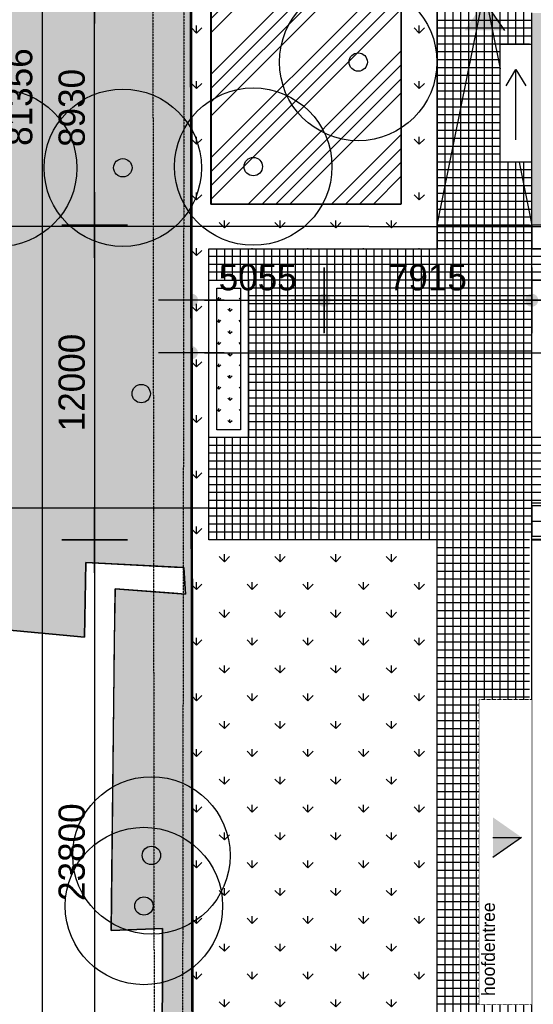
# Model space of a CAD drawing. Header units: millimetres. Extents: x -297000 to 504135, y -166520 to 252050.
# Tile 279 of 416: x -218872 to -199298, y 115711 to 153244. Entities that reach past the tile are written whole.
import ezdxf
from ezdxf.xclip import XClip

# ---------------------------------------------------------------- set-up
doc = ezdxf.new("R2010")
doc.units = ezdxf.units.MM
doc.header["$MEASUREMENT"] = 0
doc.header["$XCLIPFRAME"] = 0
doc.set_wipeout_variables(frame=1)
for name, pattern in [('CENTER', [50.8, 31.75, -6.35, 6.35, -6.35]), ('dSV_DASHED02', [0.9525, 0.635, -0.3175]), ('dSV_DASHED12', [0.5, 0.3, -0.2]), ('dSV_HIDDEN', [0.9525, 0.635, -0.3175]), ('HIDDEN', [0.375, 0.25, -0.125]), ('HIDDENX2', [0.75, 0.5, -0.25])]:
    doc.linetypes.add(name, pattern=pattern)
doc.layers.get('Defpoints').update_dxf_attribs({"color": 6})
for name, color, linetype in [('0-SOLID1', 253, 'Continuous'), ('000_bestrating', 9, 'Continuous'), ('000_bestratinghatch', 251, 'Continuous'), ('000_FRAME_G', 7, 'Continuous'), ('000_green', 52, 'Continuous'), ('000_rooilijnen', 30, 'Continuous'), ('000_straatmeubels', 1, 'Continuous'), ('00waarschijnlijke bouwvlek', 1, 'Continuous'), ('010_D0500_D', 1, 'Continuous'), ('010_T0500_T', 4, 'Continuous'), ('210_WALEX_E', 2, 'Continuous'), ('220_WALIN_G', 1, 'Continuous'), ('ALG_Projectgrens', 3, 'dSV_BLOKLIJN03'), ('MB_bebouwing', 7, 'Continuous'), ('MB_boom', 8, 'Continuous'), ('MB_uitbouw_zwevend', 9, 'dSV_DASHED02'), ('MB_verhard', 8, 'Continuous'), ('NW_Uitgiftegrens_Fictief', 3, 'dSV_HIDDEN')]:
    doc.layers.add(name, color=color, linetype=linetype)
doc.styles.add('VMX 1 SMALL 500', font='unvr55w.TTF', dxfattribs={"height": 500})
doc.styles.add('VMX 2 MEDIUM 500', font='unvr55w.TTF', dxfattribs={"height": 1000})
doc.linetypes.add('dSV_BLOKLIJN03', pattern='A,0,-1,[139,dSV.shx,S=1,R=0,X=0,Y=0],-1.5,[141,dSV.shx,S=1,R=0,X=0,Y=0],-1', length=3.5)
doc.dimstyles.get("Standard").update_dxf_attribs({"dimtxt": 0.18, "dimasz": 0.18, "dimexe": 0.18, "dimexo": 0.0625, "dimgap": 0.09, "dimtad": 0, "dimtih": 1, "dimtoh": 1, "dimdec": 4, "dimzin": 0, "dimdsep": 46, "dimtxsty": 'Standard', "dimcen": 0.09, "dimadec": 0, "dimazin": 0, "dimtfac": 1, "dimtdec": 4, "dimtofl": 0, "dimtmove": 0, "dimatfit": 3, "dimfxl": 0, "dimtolj": 1, "dimtzin": 0, "dimarcsym": 0})
doc.dimstyles.new('VMX 500', dxfattribs={"dimscale": 500, "dimtxt": 1, "dimasz": 1, "dimexe": 2, "dimexo": 2, "dimgap": 0.7, "dimtad": 1, "dimdec": 0, "dimdsep": 46, "dimtxsty": 'VMX 2 MEDIUM 500', "dimblk1": 'VMX-DIM-ARROW', "dimblk2": 'VMX-DIM-ARROW', "dimsah": 1, "dimcen": 1, "dimdle": 2, "dimse1": 1, "dimse2": 1, "dimclrd": 256, "dimclre": 256, "dimclrt": 256, "dimadec": 0, "dimazin": 0, "dimtm": 1e-09, "dimtfac": 1, "dimtdec": 0, "dimtmove": 2, "dimatfit": 2, "dimldrblk": 'VMX-DIM-ARROW', "dimfxl": 0, "dimtolj": 2, "dimlwd": -1, "dimarcsym": 0})

# ---------------------------------------------------------------- blocks, each defined once
blk = doc.blocks.new('Boom')
at = {"color": 1, "linetype": 'ByBlock', "lineweight": -2}
blk.add_circle((0, 0), 0.35, dxfattribs=at)
blk = doc.blocks.new('*D1188')
at = {"layer": '000_FRAME_G', "color": 0, "lineweight": -2}
for p, q in [((-191354, 309839), (-212754, 309839)), ((-212754, 309839), (-212754, 309390)), ((-212754, 308940), (-212754, 309389)), ((-212754, 308939), (-212754, 308939))]:
    blk.add_line(p, q, dxfattribs=at)
at = {"layer": '000_FRAME_G', "color": 0}
for points in [[(-212754, 309839), (-212754, 309839), (-212754, 309839)], [(-212754, 308940), (-212754, 308940), (-212754, 308939)]]:
    blk.add_solid(points, dxfattribs=at)
at = {"layer": 'Defpoints', "color": 0}
for p in [(-212754, 309839), (-191354, 309839), (-212754, 308939)]:
    blk.add_point(p, dxfattribs=at)
at = {"layer": '000_FRAME_G', "color": 0, "insert": (-212754, 309389), "char_height": 0.18, "attachment_point": 5}
blk.add_mtext('\\A1;900.0000', dxfattribs=at)
blk = doc.blocks.new('VMX-DIM-ARROW')
h = blk.add_hatch(color=256)
edge = h.paths.add_edge_path()
edge.add_arc((0, 0), 0.5, 0, 360)
for p, q in [((0, 2.5), (0, -2.5)), ((-2.5, 0), (2.5, 0))]:
    blk.add_line(p, q)
blk = doc.blocks.new('*D867')
at = {"layer": '010_D0500_D'}
blk.add_line((-216017, 144912), (-216017, 133911), dxfattribs=at)
at = {"layer": 'Defpoints', "color": 0}
for p in [(-216017, 145412), (-216017, 133411), (-216017, 133411)]:
    blk.add_point(p, dxfattribs=at)
at = {"layer": '010_D0500_D', "xscale": 500, "yscale": 500, "zscale": 500}
for p, rotation in [((-216017, 145412), 90), ((-216017, 133411), 270)]:
    blk.add_blockref('VMX-DIM-ARROW', p, dxfattribs=dict(at, rotation=rotation))
at = {"layer": '010_D0500_D', "insert": (-216885, 139412), "char_height": 1000, "attachment_point": 5, "rotation": 90, "style": 'VMX 2 MEDIUM 500'}
blk.add_mtext('\\A2;12000', dxfattribs=at)
blk = doc.blocks.new('*D868')
at = {"layer": '010_D0500_D'}
blk.add_line((-216017, 132911), (-216017, 110112), dxfattribs=at)
at = {"layer": 'Defpoints', "color": 0}
for p in [(-216017, 133411), (-216017, 109612), (-211472, 109612)]:
    blk.add_point(p, dxfattribs=at)
at = {"layer": '010_D0500_D', "xscale": 500, "yscale": 500, "zscale": 500}
for p, rotation in [((-216017, 133411), 90), ((-216017, 109612), 270)]:
    blk.add_blockref('VMX-DIM-ARROW', p, dxfattribs=dict(at, rotation=rotation))
at = {"layer": '010_D0500_D', "insert": (-216885, 121511), "char_height": 1000, "attachment_point": 5, "rotation": 90, "style": 'VMX 2 MEDIUM 500'}
blk.add_mtext('\\A2;23800', dxfattribs=at)
blk = doc.blocks.new('*D869')
at = {"layer": '010_D0500_D'}
blk.add_line((-216017, 145915), (-216017, 153845), dxfattribs=at)
at = {"layer": 'Defpoints', "color": 0}
for p in [(-216017, 154345), (-212858, 154345), (-212858, 145415)]:
    blk.add_point(p, dxfattribs=at)
at = {"layer": '010_D0500_D', "xscale": 500, "yscale": 500, "zscale": 500}
for p, rotation in [((-216017, 154345), 90), ((-216017, 145415), 270)]:
    blk.add_blockref('VMX-DIM-ARROW', p, dxfattribs=dict(at, rotation=rotation))
at = {"layer": '010_D0500_D', "insert": (-216885, 149880), "char_height": 1000, "attachment_point": 5, "rotation": 90, "style": 'VMX 2 MEDIUM 500'}
blk.add_mtext('\\A2;8930', dxfattribs=at)
blk = doc.blocks.new('*D870')
at = {"layer": '010_D0500_D'}
blk.add_line((-216017, 154845), (-216017, 164345), dxfattribs=at)
at = {"layer": 'Defpoints', "color": 0}
for p in [(-216017, 164845), (-215634, 164845), (-212858, 154345)]:
    blk.add_point(p, dxfattribs=at)
at = {"layer": '010_D0500_D', "xscale": 500, "yscale": 500, "zscale": 500}
for p, rotation in [((-216017, 164845), 90), ((-216017, 154345), 270)]:
    blk.add_blockref('VMX-DIM-ARROW', p, dxfattribs=dict(at, rotation=rotation))
at = {"layer": '010_D0500_D', "insert": (-216885, 159595), "char_height": 1000, "attachment_point": 5, "rotation": 90, "style": 'VMX 2 MEDIUM 500'}
blk.add_mtext('\\A2;10500', dxfattribs=at)
blk = doc.blocks.new('*D872')
at = {"layer": '010_D0500_D'}
blk.add_line((-206773, 142549), (-199858, 142549), dxfattribs=at)
at = {"layer": 'Defpoints', "color": 0}
for p in [(-199358, 144515), (-207273, 142549), (-199358, 142549)]:
    blk.add_point(p, dxfattribs=at)
at = {"layer": '010_D0500_D', "xscale": 500, "yscale": 500, "zscale": 500, "rotation": 180}
blk.add_blockref('VMX-DIM-ARROW', (-207273, 142549), dxfattribs=at)
at = {"layer": '010_D0500_D', "xscale": 500, "yscale": 500, "zscale": 500}
blk.add_blockref('VMX-DIM-ARROW', (-199358, 142549), dxfattribs=at)
at = {"layer": '010_D0500_D', "insert": (-203315, 143417), "char_height": 1000, "attachment_point": 5, "style": 'VMX 2 MEDIUM 500'}
blk.add_mtext('\\A2;7915', dxfattribs=at)
blk = doc.blocks.new('*D873')
at = {"layer": '010_D0500_D'}
blk.add_line((-198858, 142549), (-176057, 142549), dxfattribs=at)
at = {"layer": 'Defpoints', "color": 0}
for p in [(-199358, 144515), (-175557, 142549), (-175557, 133411)]:
    blk.add_point(p, dxfattribs=at)
at = {"layer": '010_D0500_D', "xscale": 500, "yscale": 500, "zscale": 500, "rotation": 180}
blk.add_blockref('VMX-DIM-ARROW', (-199358, 142549), dxfattribs=at)
at = {"layer": '010_D0500_D', "xscale": 500, "yscale": 500, "zscale": 500}
blk.add_blockref('VMX-DIM-ARROW', (-175557, 142549), dxfattribs=at)
at = {"layer": '010_D0500_D', "insert": (-187458, 143417), "char_height": 1000, "attachment_point": 5, "style": 'VMX 2 MEDIUM 500'}
blk.add_mtext('\\A2;23800', dxfattribs=at)
blk = doc.blocks.new('*D875')
at = {"layer": '010_D0500_D'}
blk.add_line((-211827, 142553), (-207773, 142553), dxfattribs=at)
at = {"layer": 'Defpoints', "color": 0}
for p in [(-207273, 144515), (-212327, 142553), (-207273, 142553)]:
    blk.add_point(p, dxfattribs=at)
at = {"layer": '010_D0500_D', "xscale": 500, "yscale": 500, "zscale": 500, "rotation": 180}
blk.add_blockref('VMX-DIM-ARROW', (-212327, 142553), dxfattribs=at)
at = {"layer": '010_D0500_D', "xscale": 500, "yscale": 500, "zscale": 500}
blk.add_blockref('VMX-DIM-ARROW', (-207273, 142553), dxfattribs=at)
at = {"layer": '010_D0500_D', "insert": (-209800, 143421), "char_height": 1000, "attachment_point": 5, "style": 'VMX 2 MEDIUM 500'}
blk.add_mtext('\\A2;5055', dxfattribs=at)
blk = doc.blocks.new('*D876')
at = {"layer": '010_D0500_D'}
blk.add_line((-211827, 140550), (-167552, 140550), dxfattribs=at)
at = {"layer": 'Defpoints', "color": 0}
for p in [(-212327, 143053), (-167052, 140550), (-167052, 140550)]:
    blk.add_point(p, dxfattribs=at)
at = {"layer": '010_D0500_D', "xscale": 500, "yscale": 500, "zscale": 500, "rotation": 180}
blk.add_blockref('VMX-DIM-ARROW', (-212327, 140550), dxfattribs=at)
at = {"layer": '010_D0500_D', "xscale": 500, "yscale": 500, "zscale": 500}
blk.add_blockref('VMX-DIM-ARROW', (-167052, 140550), dxfattribs=at)
at = {"layer": '010_D0500_D', "insert": (-189690, 141418), "char_height": 1000, "attachment_point": 5, "style": 'VMX 2 MEDIUM 500'}
blk.add_mtext('\\A2;45275', dxfattribs=at)
blk = doc.blocks.new('*D878')
at = {"layer": '010_D0500_D'}
blk.add_line((-218017, 190472), (-218017, 110116), dxfattribs=at)
at = {"layer": 'Defpoints', "color": 0}
for p in [(-218017, 190972), (-218017, 109616), (-214231, 109616)]:
    blk.add_point(p, dxfattribs=at)
at = {"layer": '010_D0500_D', "xscale": 500, "yscale": 500, "zscale": 500}
for p, rotation in [((-218017, 190972), 90), ((-218017, 109616), 270)]:
    blk.add_blockref('VMX-DIM-ARROW', p, dxfattribs=dict(at, rotation=rotation))
at = {"layer": '010_D0500_D', "insert": (-218885, 150294), "char_height": 1000, "attachment_point": 5, "rotation": 90, "style": 'VMX 2 MEDIUM 500'}
blk.add_mtext('\\A2;81356', dxfattribs=at)
blk = doc.blocks.new('1006_X-00.01')
at = {"layer": '0-SOLID1'}
blk.add_hatch(color=251, dxfattribs=at).paths.add_polyline_path([(-212754.267, 330109.40701), (-212754.267, 338199.40701), (-212354.267, 338199.40701), (-212354.267, 338024.40701), (-204854.267, 338024.40701), (-204854.267, 338089.40701), (-204094.267, 338089.40701), (-204094.267, 338024.40701), (-202984.267, 338024.40701), (-202984.267, 338089.40701), (-201854.267, 338089.40701), (-201854.267, 338024.40701), (-199794.267, 338024.40701), (-199794.267, 338089.40701), (-199254.267, 338089.40701), (-199254.267, 338024.40701), (-191754.267, 338024.40701), (-191754.267, 338199.40701), (-191354.267, 338199.40701), (-191354.267, 330398.40701), (-188079.267, 330398.40701), (-188079.267, 330798.40701), (-187729.267, 330798.40701), (-187729.267, 326619.40701), (-187689.267, 326619.40701), (-187689.267, 321419.40701), (-187729.267, 321419.40701), (-187729.267, 317240.40701), (-188079.267, 317240.40701), (-188079.267, 317640.40701), (-191354.267, 317640.40701), (-191354.267, 309839.40701), (-191754.267, 309839.40701), (-191754.267, 310014.40701), (-199254.267, 310014.40701), (-199254.267, 309949.40701), (-200014.267, 309949.40701), (-200014.267, 310014.40701), (-201124.267, 310014.40701), (-201124.267, 309949.40701), (-202984.267, 309949.40701), (-202984.267, 310014.40701), (-204094.267, 310014.40701), (-204094.267, 309949.40701), (-204854.267, 309949.40701), (-204854.267, 310014.40701), (-212354.267, 310014.40701), (-212354.267, 309839.40701), (-212754.267, 309839.40701), (-212754.267, 317929.40701), (-212354.267, 317929.40701), (-212354.267, 317754.40701), (-204854.267, 317754.40701), (-204854.267, 317819.40701), (-204119.267, 317819.40701), (-204119.267, 330219.40701), (-204854.267, 330219.40701), (-204854.267, 330284.40701), (-212354.267, 330284.40701), (-212354.267, 330109.40701)])
at = {"layer": '000_bestratinghatch'}
h = blk.add_hatch(dxfattribs=at)
h.set_pattern_fill('ANSI34', color=256, scale=3000, style=0)
edge = h.paths.add_edge_path()
edge.add_line((-217736.56795, 329270.26098), (-217731.54825, 337395.50391))
edge.add_line((-217731.54825, 337395.50391), (-224988.88208, 337395.50391))
edge.add_line((-224988.88208, 337395.50391), (-224972.3591, 310640.32031))
edge.add_line((-224972.3591, 310640.32031), (-217726.52803, 310640.31011))
edge.add_line((-217726.52803, 310640.31011), (-217726.52803, 318769.40701))
edge.add_line((-217726.52803, 318769.40701), (-220663.19032, 318769.40701))
edge.add_line((-220663.19032, 318769.40701), (-220813.19032, 318769.40701))
edge.add_line((-220813.19032, 318769.40701), (-220813.19032, 329269.40701))
edge.add_line((-220813.19032, 329269.40701), (-217813.19032, 329269.40701))
edge.add_line((-217813.19032, 329269.40701), (-217736.56795, 329270.26098))
edge.add_line((-217736.56795, 329270.26098), (-217731.54825, 337395.50391))
at = {"layer": '000_green'}
h = blk.add_hatch(dxfattribs=at)
h.set_pattern_fill('GRASS', color=253, scale=1500, style=0)
h.paths.add_polyline_path([(-228711.09855, 269039.40701), (-228713.52797, 271731.49049), (-226851.5902, 271726.12726), (-226826.79616, 283022.26754), (-228786.89257, 282944.6657), (-228629.32827, 295974.75294), (-225949.35301, 295776.17649), (-226010.4977, 296784.52233), (-229753.01608, 296981.64206), (-229795.4177, 294135.20532), (-234969.42411, 294619.10375), (-234959.36843, 304710.28787), (-256623.44552, 304731.87572), (-256731.03328, 294377.51312), (-263529.74794, 294327.72333), (-263583.85558, 355692.9706), (-216354.267, 355614.09655), (-216354.267, 355392.6354), (-225792.76075, 355392.6354), (-225675.36385, 274041.8621), (-216354.267, 274038.72552), (-216354.267, 269039.40701)])
h = blk.add_hatch(dxfattribs=at)
h.set_pattern_fill('GRASS', color=253, scale=1500, style=0)
h.paths.add_polyline_path([(-216354.267, 297836.26563), (-225054.267, 297836.26563), (-225054.267, 308939.407), (-216354.267, 308939.407), (-216354.267, 318769.40701), (-217726.5308, 318769.40701), (-217726.5308, 310644.79506), (-224988.88208, 310640.31011), (-224988.88208, 337395.50391), (-217736.56795, 337395.50391), (-217736.56795, 329270.26098), (-216354.267, 329269.40701), (-216354.21675, 337820.00817), (-224988.88207, 337820.05892), (-224988.88207, 338996.16759), (-216354.267, 338996.53644), (-216354.267, 353398.07763), (-224988.88208, 353398.07763), (-224988.88208, 354298.07763), (-216354.16649, 354298.07763), (-216354.26702, 355392.84426), (-218628.72084, 355392.6354), (-225792.76075, 355392.6354), (-225675.36385, 274041.8621), (-216354.267, 274036.29156)])
h = blk.add_hatch(dxfattribs=at)
h.set_pattern_fill('GRASS', color=253, scale=1000, style=0)
h.paths.add_polyline_path([(-189054.267, 316196.53396), (-191354.267, 316196.53396), (-191354.267, 309758.78844), (-189054.267, 309757.11458)])
h.paths.add_polyline_path([(-189054.267, 308939.4071), (-189054.267, 309757.11458), (-212754.267, 309774.36257), (-212754.267, 308939.407)])
h = blk.add_hatch(dxfattribs=at)
h.set_pattern_fill('GRASS', color=253, scale=600, style=0)
h.paths.add_polyline_path([(-223854.267, 302039.40701), (-224754.267, 302039.40701), (-224754.267, 307439.40701), (-223854.267, 307439.40701)])
at = {"layer": '00waarschijnlijke bouwvlek'}
h = blk.add_hatch(color=7, dxfattribs=at)
h.paths.add_polyline_path([(-213790.27408, 317257.59774), (-214554.57178, 318350.62048), (-215318.86948, 317257.59774)])
edge = h.paths.add_edge_path(flags=17)
edge.add_line((-214554.57178, 317257.59774), (-214554.57178, 318350.62048))
edge.add_line((-214554.57178, 317257.59774), (-214554.57178, 318350.62048))
blk.add_lwpolyline([(-216354.087, 309839.40701), (-212754.087, 309839.40701)])
at = {"layer": '0-SOLID1', "color": 9, "linetype": 'HIDDENX2'}
blk.add_lwpolyline([(-214754.267, 280136.10558), (-212754.267, 280136.10558), (-212754.267, 291736.10558), (-214754.267, 291736.10558)], close=True, dxfattribs=at)
at = {"layer": '000_bestrating'}
blk.add_line((-216354.267, 308939.407), (-216354.267, 318769.40701), dxfattribs=at)
for points in [[(-216354.267, 355392.6354), (-216354.16649, 354298.07763), (-224988.88208, 354298.07763), (-224988.88208, 353398.07763), (-216354.267, 353398.07763), (-216354.267, 338996.53644), (-224988.88207, 338996.16759), (-224988.88207, 337820.05892), (-216354.21675, 337820.00817), (-216354.267, 329269.40701), (-217736.56795, 329270.26098), (-217736.56795, 337395.50391), (-224988.88208, 337395.50391), (-224988.88208, 310640.31011), (-217726.5308, 310644.79506), (-217726.5308, 318769.40701), (-216354.267, 318769.40701), (-216354.267, 308939.407)], [(-216354.12107, 308939.407), (-216354.267, 318769.40701)], [(-212754.267, 309774.36257), (-212754.267, 308939.40701), (-189054.267, 308939.40701), (-189053.67079, 309758.64245)], [(-216353.52874, 269039.40701), (-216353.95624, 297836.26563)]]:
    blk.add_lwpolyline(points, dxfattribs=at)
at = {"layer": '000_bestrating', "color": 253}
blk.add_lwpolyline([(-224988.88208, 310640.31011), (-217726.52803, 310640.31011), (-217731.54825, 318769.40701), (-220813.19032, 318769.40701), (-220813.19032, 329269.40701), (-217736.56847, 329269.40701), (-217731.54825, 337395.50391), (-224988.88208, 337395.50391)], close=True, dxfattribs=at)
at = {"layer": '000_bestratinghatch'}
for p, q in [((-216354.267, 297836.26563), (-216354.267, 318769.40701)), ((-216054.267, 293339.40701), (-216054.267, 318769.40701)), ((-215754.267, 293339.40701), (-215754.267, 318769.40701)), ((-215454.267, 293339.40701), (-215454.267, 318769.40701)), ((-215154.267, 269039.40701), (-215154.267, 318769.40701)), ((-214854.267, 269039.40701), (-214854.267, 318769.40701)), ((-214554.267, 269039.40701), (-214554.267, 318769.40701)), ((-214254.267, 269039.40701), (-214254.267, 318769.40701)), ((-213954.267, 269039.40701), (-213954.267, 318769.40701)), ((-213654.267, 269039.40701), (-213654.267, 318769.40701)), ((-213354.267, 269039.40701), (-213354.267, 318769.40701)), ((-213054.267, 269039.40701), (-213054.267, 318769.40701)), ((-212754.267, 317639.40701), (-216354.267, 317639.40701)), ((-212754.267, 317339.40701), (-216354.267, 317339.40701)), ((-212754.267, 317039.40701), (-216354.267, 317039.40701)), ((-212834.47338, 316739.40701), (-216354.267, 316739.40701)), ((-212834.47338, 316439.40701), (-216354.267, 316439.40701)), ((-212834.47338, 316139.40701), (-216354.267, 316139.40701)), ((-212834.47338, 315839.40701), (-216354.267, 315839.40701)), ((-212834.47338, 315539.40701), (-216354.267, 315539.40701)), ((-212834.47338, 315239.40701), (-216354.267, 315239.40701)), ((-212834.47338, 314939.40701), (-216354.267, 314939.40701)), ((-212834.47338, 314639.40701), (-216354.267, 314639.40701)), ((-212834.47338, 314339.40701), (-216354.267, 314339.40701)), ((-212834.47338, 314039.40701), (-216354.267, 314039.40701)), ((-212834.47338, 313739.40701), (-216354.267, 313739.40701)), ((-212834.47338, 313439.40701), (-216354.267, 313439.40701)), ((-212834.47338, 313139.40701), (-216354.267, 313139.40701)), ((-212834.47338, 312839.40701), (-216354.267, 312839.40701)), ((-212834.47338, 312539.40701), (-216354.267, 312539.40701)), ((-212834.47338, 312239.40701), (-216354.267, 312239.40701)), ((-212754.267, 311939.40701), (-216354.267, 311939.40701)), ((-212754.267, 311639.40701), (-216354.267, 311639.40701)), ((-212754.267, 311339.40701), (-216354.267, 311339.40701)), ((-212754.267, 311039.40701), (-216354.267, 311039.40701)), ((-212754.267, 310739.40701), (-216354.267, 310739.40701)), ((-212754.267, 310439.40701), (-216354.267, 310439.40701)), ((-212754.267, 310139.40701), (-216354.267, 310139.40701)), ((-213054.267, 309839.40701), (-216354.267, 309839.40701)), ((-212754.267, 309539.3975), (-216354.267, 309539.40701)), ((-225054.267, 297836.26563), (-225054.267, 308939.407)), ((-224754.267, 307739.40701), (-224754.267, 308939.407)), ((-224454.267, 307739.40701), (-224454.267, 308939.407)), ((-224154.267, 307739.40701), (-224154.267, 308939.407)), ((-223854.267, 307739.40701), (-223854.267, 308939.407)), ((-223554.267, 297836.26563), (-223554.267, 308939.407)), ((-223254.267, 297836.26563), (-223254.267, 308939.407)), ((-222954.267, 297836.26563), (-222954.267, 308939.407)), ((-222654.267, 297836.26563), (-222654.267, 308939.407)), ((-222354.267, 297836.26563), (-222354.267, 308939.407)), ((-222054.267, 297836.26563), (-222054.267, 308939.407)), ((-221754.267, 297836.26563), (-221754.267, 308939.407)), ((-221454.267, 297836.26563), (-221454.267, 308939.407)), ((-221154.267, 297836.26563), (-221154.267, 308939.407)), ((-220854.267, 297836.26563), (-220854.267, 308939.407)), ((-220554.267, 297836.26563), (-220554.267, 308939.407)), ((-220254.267, 297836.26563), (-220254.267, 308939.407)), ((-219954.267, 297836.26563), (-219954.267, 308939.407)), ((-219654.267, 297836.26563), (-219654.267, 308939.407)), ((-219354.267, 297836.26563), (-219354.267, 308939.407)), ((-219054.267, 297836.26563), (-219054.267, 308939.407)), ((-218754.267, 297836.26563), (-218754.267, 308939.407)), ((-218454.267, 297836.26563), (-218454.267, 308939.407)), ((-218154.267, 297836.26563), (-218154.267, 308939.407)), ((-217854.267, 297836.26563), (-217854.267, 308939.407)), ((-217554.267, 297836.26563), (-217554.267, 308939.407)), ((-217254.267, 297836.26563), (-217254.267, 308939.407)), ((-216954.267, 297836.26563), (-216954.267, 308939.407)), ((-216654.267, 297836.26563), (-216654.267, 308939.407)), ((-212754.267, 309239.40701), (-216354.267, 309239.40701)), ((-184560.16182, 308939.40701), (-216354.267, 308939.40701)), ((-184554.267, 308639.40701), (-225054.267, 308639.48549)), ((-184554.267, 308339.40701), (-225054.267, 308339.48549)), ((-212754.267, 308039.40701), (-225054.267, 308039.40701)), ((-184554.267, 308039.40701), (-216354.267, 308039.40701)), ((-212753.25353, 307739.40701), (-223554.267, 307739.40701)), ((-212754.267, 307439.40701), (-223554.267, 307439.40701)), ((-184554.267, 307739.40701), (-216354.267, 307739.40701)), ((-212754.267, 307439.40701), (-216354.267, 307439.40701)), ((-212753.25353, 307139.40701), (-223554.267, 307139.40701)), ((-212754.267, 307139.40701), (-216354.267, 307139.40701)), ((-212754.267, 306839.40701), (-223554.267, 306839.40701)), ((-212754.267, 306839.40701), (-216354.267, 306839.40701)), ((-212753.25353, 306539.40701), (-223554.267, 306539.40701)), ((-212754.267, 306539.40701), (-216354.267, 306539.40701)), ((-212754.267, 306239.40701), (-223554.267, 306239.40701)), ((-212753.25353, 305939.40701), (-223554.267, 305939.40701)), ((-212754.267, 306239.40701), (-216354.267, 306239.40701)), ((-212754.267, 305939.40701), (-216354.267, 305939.40701)), ((-212754.267, 305639.40701), (-223554.267, 305639.40701)), ((-212754.267, 305639.40701), (-216354.267, 305639.40701)), ((-212753.25353, 305339.40701), (-223554.267, 305339.40701)), ((-212754.267, 305339.40701), (-216354.267, 305339.40701)), ((-212754.267, 305039.40701), (-223554.267, 305039.40701)), ((-212754.267, 305039.40701), (-216354.267, 305039.40701)), ((-212753.25353, 304739.40701), (-223554.267, 304739.40701)), ((-212754.267, 304439.40701), (-223554.267, 304439.40701)), ((-212754.267, 304739.40701), (-216354.267, 304739.40701)), ((-212754.267, 304439.40701), (-216354.267, 304439.40701)), ((-212753.25353, 304139.40701), (-223554.267, 304139.40701)), ((-212754.267, 304139.40701), (-216354.267, 304139.40701)), ((-212754.267, 303839.40701), (-223554.267, 303839.40701)), ((-212754.267, 303839.40701), (-216354.267, 303839.40701)), ((-212753.25353, 303539.40701), (-223554.267, 303539.40701)), ((-212754.267, 303539.40701), (-216354.267, 303539.40701)), ((-212754.267, 303239.40701), (-223554.267, 303239.40701)), ((-212753.25353, 302939.40701), (-223554.267, 302939.40701)), ((-212754.267, 303239.40701), (-216354.267, 303239.40701)), ((-212754.267, 302939.40701), (-216354.267, 302939.40701)), ((-212754.267, 302639.40701), (-223554.267, 302639.40701)), ((-212754.267, 302639.40701), (-216354.267, 302639.40701)), ((-212753.25353, 302339.40701), (-223554.267, 302339.40701)), ((-212754.267, 302339.40701), (-216354.267, 302339.40701)), ((-212754.267, 302039.40701), (-223554.267, 302039.40701)), ((-212754.267, 302039.40701), (-216354.267, 302039.40701)), ((-184549.38565, 301439.40701), (-225054.267, 301439.40701)), ((-224754.267, 297836.26563), (-224754.267, 301739.40701)), ((-224454.267, 297836.26563), (-224454.267, 301739.40701)), ((-224154.267, 297836.26563), (-224154.267, 301739.40701)), ((-223854.267, 297836.26563), (-223854.267, 301739.40701)), ((-184548.37218, 301739.40701), (-223554.267, 301739.40701)), ((-212754.267, 301739.40701), (-216354.267, 301739.40701)), ((-211554.267, 301439.40701), (-216354.267, 301439.40701)), ((-184548.37218, 301139.40701), (-225054.267, 301139.40701)), ((-211554.267, 301139.40701), (-216354.267, 301139.40701)), ((-184549.38565, 300839.40701), (-225054.267, 300839.40701)), ((-184548.37218, 300539.40701), (-225054.267, 300539.40701)), ((-184554.267, 300239.40701), (-225054.267, 300239.40701)), ((-184554.267, 299939.40701), (-225054.267, 299939.40701)), ((-184554.267, 299639.40701), (-225054.267, 299639.40701)), ((-184554.267, 299339.40701), (-225054.267, 299339.40701)), ((-184554.267, 299039.40701), (-225054.267, 299039.40701)), ((-184554.267, 298739.40701), (-225054.267, 298739.40701)), ((-184554.267, 298439.40701), (-225054.267, 298439.40701)), ((-184554.267, 298139.40701), (-225054.267, 298139.40701)), ((-212834.47338, 297839.40701), (-216354.267, 297839.40701)), ((-212834.47338, 297539.40701), (-216354.267, 297539.40701)), ((-212834.47338, 297239.40701), (-216354.267, 297239.40701)), ((-212834.47338, 296939.40701), (-216354.267, 296939.40701)), ((-212834.47338, 296639.40701), (-216354.267, 296639.40701)), ((-212834.47338, 296339.40701), (-216354.267, 296339.40701)), ((-212834.47338, 296039.40701), (-216354.267, 296039.40701)), ((-212834.47338, 295739.40701), (-216354.267, 295739.40701)), ((-212834.47338, 295439.40701), (-216354.267, 295439.40701)), ((-212834.47338, 295139.40701), (-216354.267, 295139.40701)), ((-212834.47338, 294839.40701), (-216354.267, 294839.40701)), ((-212834.47338, 294539.40701), (-216354.267, 294539.40701)), ((-212834.47338, 294239.40701), (-216354.267, 294239.40701)), ((-212834.47338, 293939.40701), (-216354.267, 293939.40701)), ((-212834.47338, 293639.40701), (-216354.267, 293639.40701)), ((-212834.47338, 293339.40701), (-216354.267, 293339.40701)), ((-216054.267, 269039.40701), (-216054.267, 293339.40701)), ((-215754.267, 269039.40701), (-215754.267, 293339.40701)), ((-215454.267, 269039.40701), (-215454.267, 293339.40701)), ((-212834.47338, 293039.40701), (-216354.267, 293039.40701)), ((-212834.47338, 292739.40701), (-216354.267, 292739.40701)), ((-212834.47338, 292439.40701), (-216354.267, 292439.40701)), ((-212834.47338, 292139.40701), (-216354.267, 292139.40701)), ((-212834.47338, 291839.40701), (-216354.267, 291839.40701)), ((-212834.47338, 291539.40701), (-216354.267, 291539.40701)), ((-212834.47338, 291239.40701), (-216354.267, 291239.40701)), ((-212834.47338, 290939.40701), (-216354.267, 290939.40701)), ((-212834.47338, 290639.40701), (-216354.267, 290639.40701)), ((-212834.47338, 290339.40701), (-216354.267, 290339.40701)), ((-212834.47338, 290039.40701), (-216354.267, 290039.40701)), ((-212834.47338, 289739.40701), (-216354.267, 289739.40701)), ((-212834.47338, 289439.40701), (-216354.267, 289439.40701)), ((-212834.47338, 289139.40701), (-216354.267, 289139.40701)), ((-212834.47338, 288839.40701), (-216354.267, 288839.40701)), ((-212834.47338, 288539.40701), (-216354.267, 288539.40701)), ((-212834.47338, 288239.40701), (-216354.267, 288239.40701)), ((-212834.47338, 287939.40701), (-216354.267, 287939.40701)), ((-212834.47338, 287639.40701), (-216354.267, 287639.40701)), ((-212834.47338, 287339.40701), (-216354.267, 287339.40701)), ((-212834.47338, 287039.40701), (-216354.267, 287039.40701)), ((-212834.47338, 286739.40701), (-216354.267, 286739.40701)), ((-212834.47338, 286439.40701), (-216354.267, 286439.40701)), ((-212834.47338, 286139.40701), (-216354.267, 286139.40701)), ((-212834.47338, 285839.40701), (-216354.267, 285839.40701)), ((-212834.47338, 285539.40701), (-216354.267, 285539.40701)), ((-212834.47338, 285239.40701), (-216354.267, 285239.40701)), ((-212834.47338, 284939.40701), (-216354.267, 284939.40701)), ((-212834.47338, 284639.40701), (-216354.267, 284639.40701)), ((-212834.47338, 284339.40701), (-216354.267, 284339.40701)), ((-212834.47338, 284039.40701), (-216354.267, 284039.40701)), ((-212834.47338, 283739.40701), (-216354.267, 283739.40701)), ((-212834.47338, 283439.40701), (-216354.267, 283439.40701)), ((-212834.47338, 283139.40701), (-216354.267, 283139.40701)), ((-212834.47338, 282839.40701), (-216354.267, 282839.40701)), ((-212834.47338, 282539.40701), (-216354.267, 282539.40701)), ((-212834.47338, 282239.40701), (-216354.267, 282239.40701)), ((-212834.47338, 281939.40701), (-216354.267, 281939.40701)), ((-212834.47338, 281639.40701), (-216354.267, 281639.40701)), ((-212834.47338, 281339.40701), (-216354.267, 281339.40701)), ((-212834.47338, 281039.40701), (-216354.267, 281039.40701)), ((-212834.47338, 280739.40701), (-216354.267, 280739.40701)), ((-212834.47338, 280439.40701), (-216354.267, 280439.40701)), ((-212834.47338, 280136.10558), (-216354.267, 280139.40701))]:
    blk.add_line(p, q, dxfattribs=at)
at = {"layer": '000_bestratinghatch', "color": 9}
for p, q in [((-212754.267, 306839.40701), (-212754.267, 309774.36257)), ((-212754.267, 269039.40701), (-212754.267, 301739.40701))]:
    blk.add_line(p, q, dxfattribs=at)
at = {"layer": '000_FRAME_G'}
blk.add_lwpolyline([(-217736.56795, 329270.26098), (-217731.54825, 337395.50391), (-224988.88208, 337395.50391), (-224972.3591, 310640.32031), (-217726.52803, 310640.31011), (-217726.52803, 318769.40701), (-220663.19032, 318769.40701), (-220813.19032, 318769.40701), (-220813.19032, 329269.40701), (-217813.19032, 329269.40701), (-217736.56795, 329270.26098), (-217731.54825, 337395.50391)], dxfattribs=at)
at = {"layer": '000_FRAME_G', "color": 1}
for points in [[(-223554.267, 301739.40701), (-225054.267, 301739.40701), (-225054.267, 307739.40701), (-223554.267, 307739.40701)], [(-223854.267, 302039.40701), (-224754.267, 302039.40701), (-224754.267, 307439.40701), (-223854.267, 307439.40701)], [(-211254.267, 301739.40701), (-212754.267, 301739.40701), (-212754.267, 307739.40701), (-211254.267, 307739.40701)]]:
    blk.add_lwpolyline(points, close=True, dxfattribs=at)
at = {"layer": '000_green'}
blk.add_lwpolyline([(-228711.09855, 269039.40701), (-228713.52797, 271731.49049), (-226851.5902, 271726.12726), (-226826.79616, 283022.26754), (-228786.89257, 282944.6657), (-228629.32827, 295974.75294), (-225949.35301, 295776.17649), (-226010.4977, 296784.52233), (-229753.01608, 296981.64206), (-229795.4177, 294135.20532), (-234969.42411, 294619.10375), (-234959.36843, 304710.28787), (-256623.44552, 304731.87572), (-256731.03328, 294377.51312), (-263529.74794, 294327.72333), (-263583.85558, 355692.9706), (-216354.267, 355614.09655), (-216354.267, 355392.6354), (-225792.76075, 355392.6354), (-225675.36385, 274041.8621), (-225675.36385, 274041.8621), (-216354.267, 274038.72552), (-216354.267, 269039.40701), (-228711.09855, 269039.40701)], dxfattribs=at)
at = {"layer": '000_green', "color": 8, "flags": 128}
blk.add_lwpolyline([(-263529.74794, 294327.72333), (-256731.03328, 294377.51312), (-256623.44552, 304731.87572), (-234957.9422, 304710.28645), (-234969.42411, 294619.10375), (-229795.4177, 294135.20532), (-229753.01608, 296981.64206), (-226368.29687, 296803.08985), (-226010.4977, 296784.52233), (-225949.35301, 295776.17649), (-226388.84328, 295808.69262), (-228629.32827, 295974.75294), (-228672.49186, 294095.99354), (-228786.89257, 282944.6657), (-226826.79616, 283022.26754), (-226851.5902, 271726.12726), (-228711.09855, 271731.48349), (-228711.09855, 269039.40701)], dxfattribs=at)
at = {"layer": '000_rooilijnen', "color": 8, "linetype": 'dSV_DASHED12', "ltscale": 10}
for p, q in [((-95100.12456, 309688.73822), (-401242.93325, 309911.53768)), ((-94958.49676, 298950.38477), (-401101.30545, 299173.18424))]:
    blk.add_line(p, q, dxfattribs=at)
at = {"layer": '000_straatmeubels'}
blk.add_lwpolyline([(-212754.267, 309839.40701), (-212754.267, 308939.407), (-189054.267, 308939.4071), (-189054.267, 316196.53396), (-191353.67079, 316196.53396)], dxfattribs=at)
at = {"layer": '00waarschijnlijke bouwvlek', "color": 7, "linetype": 'CENTER', "ltscale": 50, "const_width": 100}
blk.add_lwpolyline([(-225792.76075, 355392.6354), (-225792.8128, 318769.38402), (-225792.76075, 355392.6354), (-225675.36385, 274041.8621), (-212754.267, 274036.29156)], dxfattribs=at)
at = {"layer": '00waarschijnlijke bouwvlek', "color": 7}
blk.add_lwpolyline([(-214554.57178, 317257.59774), (-214554.57178, 318350.62048), (-213790.27408, 317257.59774)], dxfattribs=at)
at = {"layer": 'Defpoints'}
for points in [[(-217726.5308, 318769.40701), (-217726.5308, 310644.79506), (-224988.88208, 310640.31011), (-224988.88208, 337395.50391)], [(-225792.76075, 355392.6354), (-225675.36385, 274041.8621), (-216354.267, 274036.29156), (-216354.267, 297836.26563), (-225054.267, 297836.26563), (-225054.267, 308939.407), (-216354.267, 308939.407), (-216354.267, 318769.40701)]]:
    blk.add_lwpolyline(points, dxfattribs=at)
at = {"layer": 'MB_bebouwing', "color": 9}
blk.add_lwpolyline([(-188953.9469, 297836.26563), (-188954.10695, 274035.94553), (-212754.42705, 274035.94553), (-212754.267, 297836.26563)], close=True, dxfattribs=at)
at = {"layer": 'MB_verhard'}
blk.add_lwpolyline([(-212834.47338, 309839.40701), (-214163.19032, 309839.40701)], dxfattribs=at)
at = {"layer": 'MB_boom', "zscale": 1000}
for p, xscale, yscale, rotation in [((-219368.09885, 316053.77233), 1000.000000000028, 1000.000000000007, 342.0442371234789), ((-228338.65458, 312022.91501), 1000.000000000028, 1000.000000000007, 342.0442371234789), ((-223366.49483, 312068.29487), 1000.000000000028, 1000.000000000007, 342.0442371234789), ((-227637.98473, 303415.69445), 1000.000000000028, 1000.000000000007, 342.0442371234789), ((-227247.88399, 285812.04422), 1000.000000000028, 1000.000000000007, 342.0442371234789), ((-227535.14828, 283883.5673), 1000.000000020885, 1000, 341.9846442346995)]:
    blk.add_blockref('Boom', p, dxfattribs=dict(at, xscale=xscale, yscale=yscale, rotation=rotation))
at = {"layer": '000_FRAME_G'}
dim = blk.add_linear_dim(base=(-212754.267, 309839.40701), p1=(-212754.267, 308939.407), p2=(-191354.267, 309839.40701), angle=90, dimstyle='Standard', override={"dimtmove": 1, "dimfxl": 2}, dxfattribs=at)
dim.commit()
dim.dimension.update_dxf_attribs({"geometry": '*D1188', "text_midpoint": (-212754.267, 309389.407)})
for points, layer in [([(-212754.267, 312239.40701), (-213954.267, 312239.40701), (-213954.267, 316739.40701), (-212754.267, 316739.40701)], '000_FRAME_G'), ([(-212754.30802, 291736.10558), (-214754.267, 291736.10558), (-214754.267, 280136.10558), (-212754.38603, 280136.10558)], '220_WALIN_G')]:
    blk.add_wipeout(points).dxf.layer = layer
at = {"color": 9}
blk.add_wipeout([(-212753.9469, 299257.25843), (-188953.9469, 299257.25843), (-188953.9469, 297857.25843), (-212753.9469, 297857.25843)], dxfattribs=at).dxf.layer = '000_FRAME_G'
at = {"layer": '00waarschijnlijke bouwvlek'}
h = blk.add_hatch(color=7, dxfattribs=at)
h.paths.add_polyline_path([(-214233.39683, 285734.78652), (-213140.37408, 286499.08422), (-214233.39683, 287263.38192)])
edge = h.paths.add_edge_path(flags=17)
edge.add_line((-214233.39683, 286499.08422), (-213140.37408, 286499.08422))
edge.add_line((-214233.39683, 286499.08422), (-213140.37408, 286499.08422))
at = {"color": 8}
for points in [[(-216354.087, 309839.40701), (-214554.267, 318769.40701), (-213954.267, 315793.03798)], [(-213237.89798, 312239.40701), (-212754.087, 309839.40701)]]:
    blk.add_lwpolyline(points, dxfattribs=at)
at = {"flags": 128}
for points in [[(-213731.50021, 315151.42897), (-213354.267, 315766.58626)], [(-213354.267, 313086.60142), (-213354.267, 315766.58626)], [(-213354.267, 315766.58626), (-212981.10437, 315148.95117)]]:
    blk.add_lwpolyline(points, dxfattribs=at)
at = {"color": 9, "flags": 128}
blk.add_lwpolyline([(-212753.9469, 298557.25843), (-208133.6268, 298557.25843)], dxfattribs=at)
at = {"layer": '00waarschijnlijke bouwvlek', "color": 7}
blk.add_lwpolyline([(-214233.39683, 286499.08422), (-213140.37408, 286499.08422), (-214233.39683, 285734.78652)], dxfattribs=at)
at = {"layer": '210_WALEX_E', "color": 3}
blk.add_lwpolyline([(-187729.267, 321419.40701), (-187729.267, 317240.40701), (-188079.267, 317240.40701), (-188079.267, 317640.40701), (-191354.267, 317640.40701), (-191354.267, 309839.40701), (-191754.267, 309839.40701), (-191754.267, 310014.40701), (-199254.267, 310014.40701), (-199254.267, 309949.40701), (-200014.267, 309949.40701), (-200014.267, 310014.40701), (-201124.267, 310014.40701), (-201124.267, 309949.40701), (-202984.267, 309949.40701), (-202984.267, 310014.40701), (-204094.267, 310014.40701), (-204094.267, 309949.40701), (-204854.267, 309949.40701), (-204854.267, 310014.40701), (-212354.267, 310014.40701), (-212354.267, 309839.40701), (-212754.267, 309839.40701), (-212754.267, 317929.40701)], dxfattribs=at)
at = {"layer": 'ALG_Projectgrens', "linetype": 'HIDDEN'}
blk.add_lwpolyline([(-227130.39783, 265676.71876), (-218238.33748, 265717.81026), (-218241.19396, 258014.32851), (-184502.51071, 258001.81806), (-184595.06044, 265778.63508), (-179029.31278, 265777.57542), (-178938.135, 357171.99804), (-227240.39065, 357185.71432), (-227130.39783, 265676.71876)], dxfattribs=at)
at = {"layer": 'MB_uitbouw_zwevend', "color": 1, "flags": 128}
blk.add_lwpolyline([(-212754.267, 312239.40701), (-213954.267, 312239.40701), (-213954.267, 316739.40701), (-212754.267, 316739.40701)], dxfattribs=at)
at = {"layer": 'MB_uitbouw_zwevend', "color": 9, "flags": 128}
for points in [[(-212753.9469, 299137.25843), (-212753.9469, 299257.25843), (-188953.9469, 299257.25843), (-188953.9469, 297857.25843), (-212753.9469, 297857.25843), (-212753.9469, 297977.25843), (-189073.9469, 297977.25843), (-189073.9469, 299137.25843)], [(-208133.6268, 297977.25843), (-208133.6268, 299137.25843), (-212753.9469, 299137.25843), (-212753.9469, 297977.25843)]]:
    blk.add_lwpolyline(points, close=True, dxfattribs=at)
at = {"layer": 'NW_Uitgiftegrens_Fictief', "linetype": 'HIDDEN'}
blk.add_lwpolyline([(-226077.19364, 268565.19597), (-216203.97323, 268629.97006), (-213752.55615, 268604.64097), (-179869.82863, 268549.77314), (-180271.15565, 322549.87325), (-181545.67028, 322555.66076), (-181751.37535, 354177.19193), (-181747.29096, 355920.52697), (-212749.01689, 355936.13724), (-225954.89664, 355938.7125)], close=True, dxfattribs=at)

msp = doc.modelspace()

# ---------------------------------------------------------------- block references
ref = msp.add_blockref('1006_X-00.01', (13396.5, -164424.8))
XClip(ref).set_block_clipping_path([(-305396.528697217, 211474.7867280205), (-110396.528697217, 411474.7867280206)])

# ---------------------------------------------------------------- next in the draw order: linework, layer by layer
at = {"color": 8}
for centre in [(-205971.6, 151629), (-219692, 147590), (-214942.1, 147598.1), (-209970, 147643.5), (-213851.4, 121387.3), (-214138.6, 119458.8)]:
    msp.add_circle(centre, 3000, dxfattribs=at)

# ---------------------------------------------------------------- next in the draw order: texts
at = {"layer": '010_T0500_T', "insert": (-201007.7, 117814.6), "char_height": 500, "attachment_point": 5, "rotation": 90, "style": 'VMX 1 SMALL 500'}
msp.add_mtext('hoofdentree', dxfattribs=at)

# ---------------------------------------------------------------- next in the draw order: dimensions: what is measured, and where the dimension line sits
at = {"layer": '010_D0500_D'}
for base, p1, p2, picture, middle in [((-218016.7, 109615.7), (-218016.7, 190972.1), (-214231.2, 109615.7), '*D878', (-218885.4, 150293.9)), ((-216016.7, 164844.6), (-212857.7, 154344.6), (-215634.4, 164844.6), '*D870', (-216885.4, 159594.6)), ((-216016.7, 154344.6), (-212857.7, 145414.6), (-212857.7, 154344.6), '*D869', (-216885.4, 149879.6)), ((-216016.7, 133411.5), (-216016.7, 145411.6), (-216016.7, 133411.5), '*D867', (-216885.4, 139411.5)), ((-216016.7, 109611.5), (-216016.7, 133411.5), (-211472.2, 109611.5), '*D868', (-216885.4, 121511.5))]:
    dim = msp.add_linear_dim(base=base, p1=p1, p2=p2, angle=90, dimstyle='VMX 500', dxfattribs=at)
    dim.commit()
    dim.dimension.update_dxf_attribs({"geometry": picture, "text_midpoint": middle})
for base, p1, p2, picture, middle in [((-207272.8, 142552.7), (-212327.4, 142552.7), (-207272.8, 144514.6), '*D875', (-209800.1, 143421.5)), ((-199357.7, 142548.6), (-207272.8, 142548.6), (-199357.7, 144514.6), '*D872', (-203315.3, 143417.4)), ((-175557.4, 142548.6), (-199357.7, 144514.6), (-175557.4, 133411.5), '*D873', (-187457.6, 143417.4)), ((-167052, 140549.6), (-212327.4, 143052.7), (-167052, 140549.6), '*D876', (-189689.7, 141418.4))]:
    dim = msp.add_linear_dim(base=base, p1=p1, p2=p2, dimstyle='VMX 500', dxfattribs=at)
    dim.commit()
    dim.dimension.update_dxf_attribs({"geometry": picture, "text_midpoint": middle})

doc.saveas('drawing.dxf')
